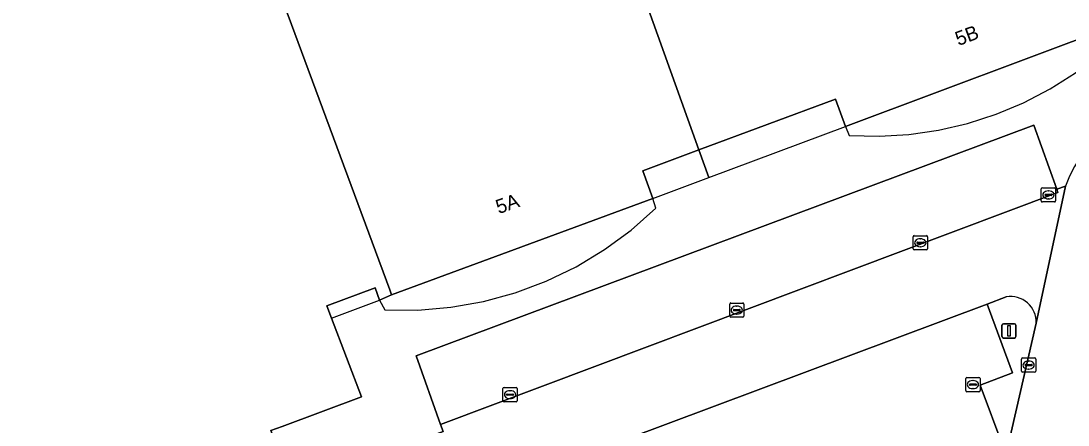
# Model space of a CAD drawing. Extents: x 162172 to 163187, y 382874 to 383685.
# Drawn here: x 162391 to 162464.8, y 383170.5 to 383199.1 of the extents above; entities that cross this region are included whole.
import ezdxf

# ---------------------------------------------------------------- set-up
doc = ezdxf.new("R2010")
doc.units = 0
for name, color, linetype in [('IMGEO_Groenvoorziening', 7, 'Continuous'), ('IMGEO_Kolk', 7, 'Continuous'), ('IMGEO_Lichtmast', 7, 'Continuous'), ('IMGEO_Pand', 7, 'Continuous'), ('IMGEO_Pand_nummerreeks', 7, 'Continuous'), ('IMGEO_Pand_overbouw', 7, 'Continuous'), ('IMGEO_Parkeervlak_open', 7, 'Continuous'), ('IMGEO_Rijbaan_lokaal_open', 7, 'Continuous'), ('IMGEO_Voetpad_open', 7, 'Continuous')]:
    doc.layers.add(name, color=color, linetype=linetype)

msp = doc.modelspace()

# ---------------------------------------------------------------- linework, layer by layer
at = {"layer": 'IMGEO_Groenvoorziening'}
msp.add_lwpolyline([(162460.403, 383179.591), (162459.062, 383179.065), (162460.838, 383174.225), (162458.564, 383173.355), (162460.228, 383168.889), (162460.495, 383168.899), (162462.513, 383177.732)], dxfattribs=at)
msp.add_arc((162460.701, 383177.803), 1.813, 357.763, 99.47414, dxfattribs=at)
at = {"layer": 'IMGEO_Kolk'}
for p, q in [((162462.869, 383186.355), (162462.869, 383187.207)), ((162462.944, 383187.281), (162463.796, 383187.281)), ((162463.87, 383187.207), (162463.87, 383186.355)), ((162463.128, 383186.775), (162463.128, 383186.787)), ((162463.566, 383186.738), (162463.168, 383186.738)), ((162463.171, 383186.824), (162463.569, 383186.824)), ((162463.38, 383186.501), (162463.355, 383186.501)), ((162463.357, 383187.061), (162463.382, 383187.061)), ((162463.612, 383186.787), (162463.612, 383186.775)), ((162463.796, 383186.281), (162462.944, 383186.281)), ((162453.842, 383182.978), (162453.842, 383183.83)), ((162453.917, 383183.904), (162454.769, 383183.904)), ((162454.33, 383183.684), (162454.355, 383183.684)), ((162454.843, 383183.83), (162454.843, 383182.978)), ((162454.769, 383182.904), (162453.917, 383182.904)), ((162454.101, 383183.398), (162454.101, 383183.41)), ((162454.539, 383183.361), (162454.141, 383183.361)), ((162454.144, 383183.447), (162454.542, 383183.447)), ((162454.353, 383183.124), (162454.328, 383183.124)), ((162454.585, 383183.41), (162454.585, 383183.398)), ((162440.909, 383178.226), (162440.909, 383179.078)), ((162440.984, 383179.152), (162441.836, 383179.152)), ((162441.91, 383179.078), (162441.91, 383178.226)), ((162441.168, 383178.646), (162441.168, 383178.658)), ((162441.606, 383178.609), (162441.208, 383178.609)), ((162441.211, 383178.695), (162441.609, 383178.695)), ((162441.42, 383178.372), (162441.395, 383178.372)), ((162441.397, 383178.932), (162441.422, 383178.932)), ((162441.652, 383178.658), (162441.652, 383178.646)), ((162441.836, 383178.152), (162440.984, 383178.152)), ((162461.475, 383174.345), (162461.475, 383175.197)), ((162461.55, 383175.271), (162462.402, 383175.271)), ((162461.734, 383174.765), (162461.734, 383174.777)), ((162462.172, 383174.728), (162461.774, 383174.728)), ((162461.777, 383174.814), (162462.175, 383174.814)), ((162461.963, 383175.051), (162461.988, 383175.051)), ((162462.218, 383174.777), (162462.218, 383174.765)), ((162462.476, 383175.197), (162462.476, 383174.345)), ((162457.624, 383173.894), (162458.476, 383173.894)), ((162462.402, 383174.271), (162461.55, 383174.271)), ((162461.986, 383174.491), (162461.961, 383174.491)), ((162425.005, 383173.185), (162425.857, 383173.185)), ((162457.549, 383172.968), (162457.549, 383173.82)), ((162457.808, 383173.388), (162457.808, 383173.4)), ((162458.246, 383173.351), (162457.848, 383173.351)), ((162457.851, 383173.437), (162458.249, 383173.437)), ((162458.037, 383173.674), (162458.062, 383173.674)), ((162458.292, 383173.4), (162458.292, 383173.388)), ((162458.55, 383173.82), (162458.55, 383172.968)), ((162424.93, 383172.259), (162424.93, 383173.111)), ((162425.189, 383172.679), (162425.189, 383172.691)), ((162425.627, 383172.642), (162425.229, 383172.642)), ((162425.232, 383172.728), (162425.63, 383172.728)), ((162425.418, 383172.965), (162425.443, 383172.965)), ((162425.673, 383172.691), (162425.673, 383172.679)), ((162425.931, 383173.111), (162425.931, 383172.259)), ((162458.476, 383172.894), (162457.624, 383172.894)), ((162458.06, 383173.114), (162458.035, 383173.114)), ((162425.857, 383172.185), (162425.005, 383172.185)), ((162425.441, 383172.405), (162425.416, 383172.405))]:
    msp.add_line(p, q, dxfattribs=at)
for points in [[(162462.869, 383186.355), (162462.869, 383187.207)], [(162462.944, 383187.281), (162463.796, 383187.281)], [(162463.87, 383187.207), (162463.87, 383186.355)], [(162463.796, 383186.281), (162462.944, 383186.281)], [(162453.842, 383182.978), (162453.842, 383183.83)], [(162453.917, 383183.904), (162454.769, 383183.904)], [(162454.843, 383183.83), (162454.843, 383182.978)], [(162454.769, 383182.904), (162453.917, 383182.904)], [(162440.909, 383178.226), (162440.909, 383179.078)], [(162440.984, 383179.152), (162441.836, 383179.152)], [(162441.91, 383179.078), (162441.91, 383178.226)], [(162441.836, 383178.152), (162440.984, 383178.152)], [(162461.475, 383174.345), (162461.475, 383175.197)], [(162461.55, 383175.271), (162462.402, 383175.271)], [(162462.476, 383175.197), (162462.476, 383174.345)], [(162457.624, 383173.894), (162458.476, 383173.894)], [(162462.402, 383174.271), (162461.55, 383174.271)], [(162425.005, 383173.185), (162425.857, 383173.185)], [(162457.549, 383172.968), (162457.549, 383173.82)], [(162458.55, 383173.82), (162458.55, 383172.968)], [(162424.93, 383172.259), (162424.93, 383173.111)], [(162425.931, 383173.111), (162425.931, 383172.259)], [(162458.476, 383172.894), (162457.624, 383172.894)], [(162425.857, 383172.185), (162425.005, 383172.185)]]:
    msp.add_lwpolyline(points, dxfattribs=at)
for centre, radius, start, end in [((162462.946, 383187.205), 0.0765, 91.55205, 178.44795), ((162462.946, 383187.205), 0.0765, 91.55205, 178.44795), ((162463.794, 383187.205), 0.0765, 1.55205, 88.44795), ((162463.794, 383187.205), 0.0765, 1.55205, 88.44795), ((162463.168, 383186.784), 0.0403, 85.87752, 175.75265), ((162463.165, 383186.774), 0.0366, 178.93798, 274.71019), ((162463.569, 383186.781), 0.043, 264.86636, 352.45326), ((162463.573, 383186.786), 0.0386, 1.73085, 96.63898), ((162462.946, 383186.357), 0.0765, 181.55205, 268.44795), ((162462.946, 383186.357), 0.0765, 181.55205, 268.44795), ((162463.794, 383186.357), 0.0765, 271.55205, 358.44795), ((162463.794, 383186.357), 0.0765, 271.55205, 358.44795), ((162453.919, 383183.828), 0.0765, 91.55205, 178.44795), ((162453.919, 383183.828), 0.0765, 91.55205, 178.44795), ((162454.767, 383183.828), 0.0765, 1.55205, 88.44795), ((162454.767, 383183.828), 0.0765, 1.55205, 88.44795), ((162453.919, 383182.98), 0.0765, 181.55205, 268.44795), ((162453.919, 383182.98), 0.0765, 181.55205, 268.44795), ((162454.141, 383183.407), 0.0403, 85.87752, 175.75265), ((162454.138, 383183.397), 0.0366, 178.93798, 274.71019), ((162454.542, 383183.404), 0.043, 264.86636, 352.45326), ((162454.546, 383183.409), 0.0386, 1.73085, 96.63898), ((162454.767, 383182.98), 0.0765, 271.55205, 358.44795), ((162454.767, 383182.98), 0.0765, 271.55205, 358.44795), ((162440.986, 383179.076), 0.0765, 91.55205, 178.44795), ((162440.986, 383179.076), 0.0765, 91.55205, 178.44795), ((162441.834, 383179.076), 0.0765, 1.55205, 88.44795), ((162441.834, 383179.076), 0.0765, 1.55205, 88.44795), ((162441.208, 383178.655), 0.0403, 85.87752, 175.75265), ((162441.205, 383178.645), 0.0366, 178.93798, 274.71019), ((162441.609, 383178.652), 0.043, 264.86636, 352.45326), ((162441.613, 383178.657), 0.0386, 1.73085, 96.63898), ((162440.986, 383178.228), 0.0765, 181.55205, 268.44795), ((162440.986, 383178.228), 0.0765, 181.55205, 268.44795), ((162441.834, 383178.228), 0.0765, 271.55205, 358.44795), ((162441.834, 383178.228), 0.0765, 271.55205, 358.44795), ((162461.552, 383175.195), 0.0765, 91.55205, 178.44795), ((162461.552, 383175.195), 0.0765, 91.55205, 178.44795), ((162461.774, 383174.774), 0.0403, 85.87752, 175.75265), ((162461.771, 383174.764), 0.0366, 178.93798, 274.71019), ((162462.175, 383174.771), 0.043, 264.86636, 352.45326), ((162462.179, 383174.776), 0.0386, 1.73085, 96.63898), ((162462.4, 383175.195), 0.0765, 1.55205, 88.44795), ((162462.4, 383175.195), 0.0765, 1.55205, 88.44795), ((162457.626, 383173.818), 0.0765, 91.55205, 178.44795), ((162457.626, 383173.818), 0.0765, 91.55205, 178.44795), ((162458.474, 383173.818), 0.0765, 1.55205, 88.44795), ((162458.474, 383173.818), 0.0765, 1.55205, 88.44795), ((162461.552, 383174.347), 0.0765, 181.55205, 268.44795), ((162461.552, 383174.347), 0.0765, 181.55205, 268.44795), ((162462.4, 383174.347), 0.0765, 271.55205, 358.44795), ((162462.4, 383174.347), 0.0765, 271.55205, 358.44795), ((162425.007, 383173.109), 0.0765, 91.55205, 178.44795), ((162425.007, 383173.109), 0.0765, 91.55205, 178.44795), ((162425.855, 383173.109), 0.0765, 1.55205, 88.44795), ((162425.855, 383173.109), 0.0765, 1.55205, 88.44795), ((162457.848, 383173.397), 0.0403, 85.87752, 175.75265), ((162457.845, 383173.387), 0.0366, 178.93798, 274.71019), ((162458.249, 383173.394), 0.043, 264.86636, 352.45326), ((162458.253, 383173.399), 0.0386, 1.73085, 96.63898), ((162425.229, 383172.688), 0.0403, 85.87752, 175.75265), ((162425.226, 383172.678), 0.0366, 178.93798, 274.71019), ((162425.63, 383172.685), 0.043, 264.86636, 352.45326), ((162425.634, 383172.69), 0.0386, 1.73085, 96.63898), ((162457.626, 383172.97), 0.0765, 181.55205, 268.44795), ((162457.626, 383172.97), 0.0765, 181.55205, 268.44795), ((162458.474, 383172.97), 0.0765, 271.55205, 358.44795), ((162458.474, 383172.97), 0.0765, 271.55205, 358.44795), ((162425.007, 383172.261), 0.0765, 181.55205, 268.44795), ((162425.007, 383172.261), 0.0765, 181.55205, 268.44795), ((162425.855, 383172.261), 0.0765, 271.55205, 358.44795), ((162425.855, 383172.261), 0.0765, 271.55205, 358.44795)]:
    msp.add_arc(centre, radius, start, end, dxfattribs=at)
for centre, major_axis, ratio, start_param, end_param in [((162463.356, 383186.781), (-0.387, 0.002), 0.722429, 4.712389, 7.853982), ((162463.381, 383186.781), (-0.39, 0.002), 0.717154, 1.570796, 4.712389), ((162454.329, 383183.404), (-0.387, 0.002), 0.722429, 4.712389, 7.853982), ((162454.354, 383183.404), (-0.39, 0.002), 0.717154, 1.570796, 4.712389), ((162441.396, 383178.652), (-0.387, 0.002), 0.722429, 4.712389, 7.853982), ((162441.421, 383178.652), (-0.39, 0.002), 0.717154, 1.570796, 4.712389), ((162461.962, 383174.771), (-0.387, 0.002), 0.722429, 4.712389, 7.853982), ((162461.987, 383174.771), (-0.39, 0.002), 0.717154, 1.570796, 4.712389), ((162458.036, 383173.394), (-0.387, 0.002), 0.722429, 4.712389, 7.853982), ((162458.061, 383173.394), (-0.39, 0.002), 0.717154, 1.570796, 4.712389), ((162425.417, 383172.685), (-0.387, 0.002), 0.722429, 4.712389, 7.853982), ((162425.442, 383172.685), (-0.39, 0.002), 0.717154, 1.570796, 4.712389)]:
    msp.add_ellipse(centre, major_axis=major_axis, ratio=ratio, start_param=start_param, end_param=end_param, dxfattribs=at)
at = {"layer": 'IMGEO_Lichtmast'}
for p, q in [((162460.096, 383176.782), (162460.096, 383177.582)), ((162460.096, 383177.582), (162460.096, 383176.782)), ((162460.196, 383177.682), (162460.986, 383177.682)), ((162460.986, 383177.682), (162460.196, 383177.682)), ((162461.086, 383177.582), (162461.086, 383176.782)), ((162461.086, 383176.782), (162461.086, 383177.582)), ((162460.986, 383176.682), (162460.196, 383176.682)), ((162460.196, 383176.682), (162460.986, 383176.682))]:
    msp.add_line(p, q, dxfattribs=at)
msp.add_lwpolyline([(162460.516, 383177.557), (162460.666, 383177.557), (162460.666, 383176.807), (162460.516, 383176.807), (162460.516, 383177.557)], dxfattribs=at)
for centre, start, end in [((162460.196, 383177.582), 90, 180), ((162460.196, 383177.582), 90, 180), ((162460.986, 383177.582), 0, 90), ((162460.986, 383177.582), 360, 90), ((162460.196, 383176.782), 180, 270), ((162460.196, 383176.782), 180, 270), ((162460.986, 383176.782), 270, 0), ((162460.986, 383176.782), 270, 0)]:
    msp.add_arc(centre, 0.1, start, end, dxfattribs=at)
at = {"layer": 'IMGEO_Pand'}
for points in [[(162426.965, 383222.853), (162438.744, 383189.954), (162448.368, 383193.535), (162449.067, 383191.615), (162468.265, 383198.796), (162468.192, 383198.991), (162468.068, 383199.324), (162439.076, 383233.212)], [(162426.965, 383222.853), (162404.26, 383214.377), (162416.948, 383180.088), (162417.081, 383179.732), (162435.488, 383186.528), (162434.779, 383188.479), (162438.744, 383189.954)], [(162386.314, 383136.041), (162415.944, 383147.093), (162417.844, 383147.826), (162410.672, 383167.051), (162409.86, 383166.738), (162408.565, 383170.144), (162409.362, 383170.441), (162414.958, 383172.527), (162412.841, 383178.088), (162412.51, 383178.958), (162415.912, 383180.219), (162416.23, 383179.355), (162417.081, 383179.732), (162416.948, 383180.088), (162404.26, 383214.377), (162370.478, 383201.768), (162383.174, 383167.656), (162375.57, 383164.802)]]:
    msp.add_lwpolyline(points, close=True, dxfattribs=at)
at = {"layer": 'IMGEO_Pand_overbouw'}
for points in [[(162449.067, 383191.615), (162449.326, 383190.985), (162451.433, 383190.929), (162453.537, 383191.052), (162455.623, 383191.352), (162457.676, 383191.828), (162459.682, 383192.475), (162461.626, 383193.29), (162463.494, 383194.265), (162465.273, 383195.396), (162466.95, 383196.672), (162468.513, 383198.086), (162468.265, 383198.796)], [(162449.067, 383191.615), (162448.368, 383193.535), (162438.744, 383189.954), (162439.44, 383188.009)], [(162435.488, 383186.528), (162439.44, 383188.009), (162438.744, 383189.954), (162434.779, 383188.479)], [(162435.488, 383186.528), (162417.081, 383179.732), (162416.23, 383179.355), (162416.595, 383178.671), (162418.928, 383178.653), (162421.253, 383178.85), (162423.551, 383179.258), (162425.801, 383179.875), (162427.985, 383180.695), (162430.086, 383181.712), (162432.084, 383182.917), (162433.963, 383184.3), (162435.708, 383185.849)], [(162416.23, 383179.355), (162415.912, 383180.219), (162412.51, 383178.958), (162412.841, 383178.088)]]:
    msp.add_lwpolyline(points, close=True, dxfattribs=at)
at = {"layer": 'IMGEO_Parkeervlak_open'}
for points in [[(162464.044, 383186.946), (162463.953, 383187.186), (162462.334, 383191.709), (162418.803, 383175.426), (162420.536, 383170.582)], [(162460.228, 383168.889), (162458.564, 383173.355), (162460.838, 383174.225), (162459.062, 383179.065), (162426.955, 383167.04), (162430.441, 383157.733)]]:
    msp.add_lwpolyline(points, close=True, dxfattribs=at)
at = {"layer": 'IMGEO_Rijbaan_lokaal_open'}
for points in [[(162462.513, 383177.732), (162464.576, 383187.403), (162463.953, 383187.186), (162464.044, 383186.946), (162420.536, 383170.582), (162420.711, 383170.093), (162419.497, 383169.638), (162435.65, 383126.509), (162436.377, 383124.551), (162437.179, 383122.56), (162437.65, 383121.39), (162437.851, 383121.472), (162438.257, 383120.477)], [(162464.576, 383187.403), (162462.513, 383177.732), (162460.495, 383168.899), (162458.243, 383158.824), (162456.293, 383150.279), (162454.075, 383140.44), (162452.054, 383131.655), (162445.304, 383101.713), (162439.089, 383073.065), (162438.579, 383070.494), (162438.868, 383070.439)], [(162458.243, 383158.824), (162460.495, 383168.899), (162460.228, 383168.889), (162430.441, 383157.733), (162426.955, 383167.04), (162459.062, 383179.065), (162460.403, 383179.591)]]:
    msp.add_lwpolyline(points, dxfattribs=at)
for centre, radius, start, end in [((162472.266, 383184.736), 8.139, 78.05125, 160.87354), ((162460.701, 383177.803), 1.813, 357.763, 99.47414)]:
    msp.add_arc(centre, radius, start, end, dxfattribs=at)
at = {"layer": 'IMGEO_Voetpad_open'}
for points in [[(162468.265, 383198.796), (162449.067, 383191.615), (162448.368, 383193.535), (162438.744, 383189.954), (162434.779, 383188.479), (162435.488, 383186.528), (162417.081, 383179.732), (162416.23, 383179.355), (162415.912, 383180.219), (162412.51, 383178.958), (162412.841, 383178.088), (162414.958, 383172.527), (162409.362, 383170.441), (162408.565, 383170.144), (162409.86, 383166.738), (162410.672, 383167.051), (162417.844, 383147.826), (162415.944, 383147.093), (162420.968, 383133.542), (162422.886, 383134.222), (162423.627, 383134.485)], [(162438.257, 383120.477), (162437.851, 383121.472), (162437.65, 383121.39), (162433.276, 383119.603), (162432.814, 383120.802), (162432.047, 383122.88), (162436.377, 383124.551), (162435.65, 383126.509), (162431.306, 383124.885), (162415.355, 383168.087), (162419.497, 383169.638), (162420.711, 383170.093), (162420.536, 383170.582), (162418.803, 383175.426), (162462.334, 383191.709)], [(162462.334, 383191.709), (162463.953, 383187.186), (162464.576, 383187.403)]]:
    msp.add_lwpolyline(points, dxfattribs=at)
msp.add_arc((162472.266, 383184.736), 8.139, 78.05125, 160.87354, dxfattribs=at)

# ---------------------------------------------------------------- texts
at = {"layer": 'IMGEO_Pand_nummerreeks'}
for s, rotation, p in [('5B', 20.50828, (162457.03, 383197.284)), ('5A', 19.15503, (162424.63, 383185.424))]:
    msp.add_text(s, height=1, rotation=rotation, dxfattribs=at).set_placement(p)

doc.saveas('drawing.dxf')
